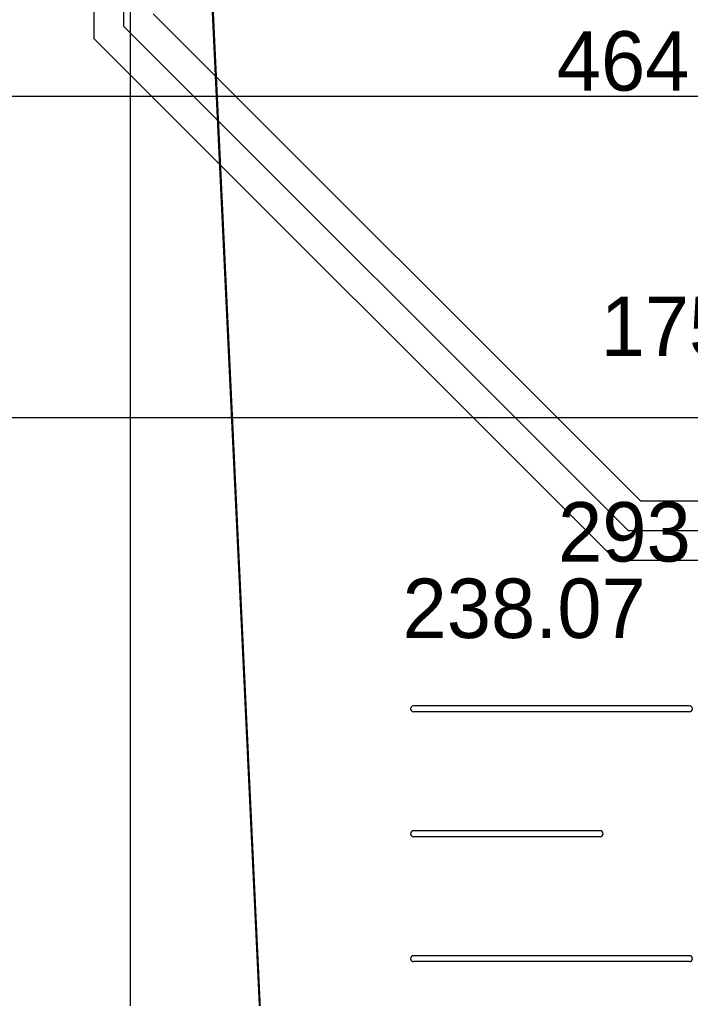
# Model space of a CAD drawing. Extents: x -264205 to -263659, y -1242401 to -1242060.
# Drawn here: x -263915.22 to -263909.59, y -1242207.77 to -1242199.53 of the extents above; entities that cross this region are included whole.
import ezdxf

# ---------------------------------------------------------------- set-up
doc = ezdxf.new("R2010")
doc.units = 0
for name, color, linetype in [('BOD_CISLO', 7, 'Continuous'), ('BOD_VYSKA', 7, 'Continuous'), ('KFA_SO_10-1_PLACHTY', 7, 'Continuous'), ('OSI_STAVBY_KFA', 7, 'Continuous'), ('SITUACIA_DSP_2D', 7, 'Continuous')]:
    doc.layers.add(name, color=color, linetype=linetype)

msp = doc.modelspace()

# ---------------------------------------------------------------- linework, layer by layer
at = {"layer": 'KFA_SO_10-1_PLACHTY'}
msp.add_lwpolyline([(-263912.238, -1242228.302), (-263912.237, -1242228.313), (-263913.727, -1242196.804), (-263913.722, -1242196.8)], close=True, dxfattribs=at)
at = {"layer": 'OSI_STAVBY_KFA'}
msp.add_line((-263917.2648, -1242202.8822), (-263905.5048, -1242202.8822), dxfattribs=at)
msp.add_line((-263917.2648, -1242202.8822), (-263905.5048, -1242202.8822), dxfattribs=at)
at = {"layer": 'SITUACIA_DSP_2D'}
for p, q in [((-263914.3502, -1242168.6249), (-263914.3502, -1242199.5896)), ((-263914.6002, -1242168.7284), (-263914.6002, -1242199.6931)), ((-263914.2928, -1242175.4822), (-263914.2928, -1242210.4822)), ((-263914.1002, -1242199.486), (-263910.004, -1242203.5822)), ((-263914.3502, -1242199.5896), (-263910.1075, -1242203.8322)), ((-263914.6002, -1242199.6931), (-263910.2111, -1242204.0822)), ((-263909.0428, -1242200.1822), (-263915.2928, -1242200.1822)), ((-263910.004, -1242203.5822), (-263891.7678, -1242203.5822)), ((-263910.1075, -1242203.8322), (-263891.7678, -1242203.8322)), ((-263910.2111, -1242204.0822), (-263891.7678, -1242204.0822)), ((-263909.5936, -1242205.3065), (-263911.9127, -1242205.3065)), ((-263909.5936, -1242205.3565), (-263911.9127, -1242205.3565)), ((-263910.3436, -1242206.3576), (-263911.9127, -1242206.3576)), ((-263910.3436, -1242206.4076), (-263911.9127, -1242206.4076)), ((-263909.5936, -1242207.4087), (-263911.9127, -1242207.4087)), ((-263909.5936, -1242207.4587), (-263911.9127, -1242207.4587))]:
    msp.add_line(p, q, dxfattribs=at)
for centre, start, end in [((-263911.9127, -1242205.3315), 90, 270), ((-263909.5936, -1242205.3315), 270, 90), ((-263911.9127, -1242206.3826), 90, 180), ((-263911.9127, -1242206.3826), 180, 270), ((-263910.3436, -1242206.3826), 0, 90), ((-263910.3436, -1242206.3826), 270, 0), ((-263911.9127, -1242207.4337), 90, 270), ((-263909.5936, -1242207.4337), 270, 90)]:
    msp.add_arc(centre, 0.025, start, end, dxfattribs=at)

# ---------------------------------------------------------------- texts
at = {"layer": 'BOD_CISLO'}
for s, p in [('464', (-263910.7086, -1242200.1322)), ('175', (-263910.3406, -1242202.3641)), ('293', (-263910.6974, -1242204.0933))]:
    msp.add_text(s, height=0.5, dxfattribs=at).set_placement(p)
at = {"layer": 'BOD_VYSKA'}
msp.add_text('238.07', height=0.5, dxfattribs=at).set_placement((-263912.0048, -1242204.7364))

doc.saveas('drawing.dxf')
